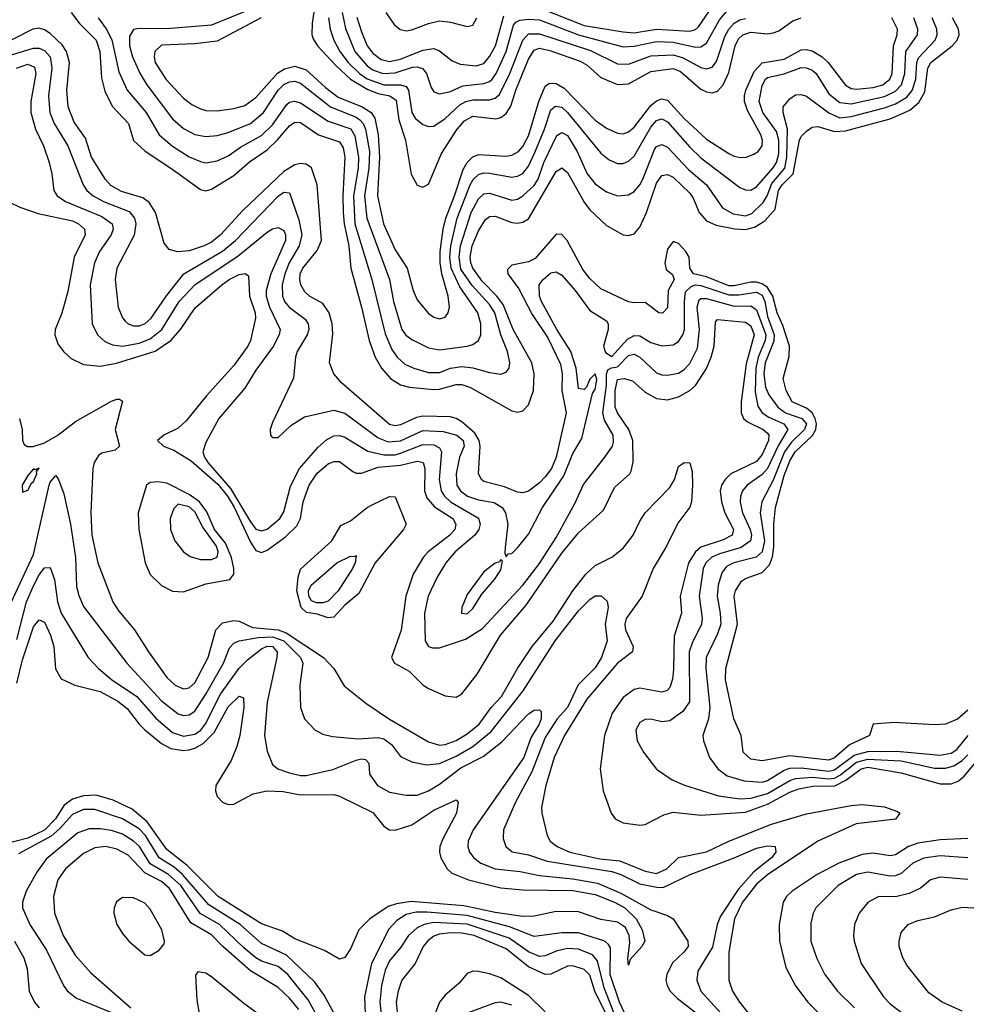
# Model space of a CAD drawing. Header units: inches. Extents: x 990535 to 1117859, y 769386 to 892122.
# Tile 430 of 656: x 1105160 to 1108564, y 794163 to 797704. Entities that reach past the tile are written whole.
import ezdxf

# ---------------------------------------------------------------- set-up
doc = ezdxf.new("R2010")
doc.units = ezdxf.units.IN
doc.header["$MEASUREMENT"] = 0
doc.layers.add('B1709', color=7, linetype='Continuous')

msp = doc.modelspace()

# ---------------------------------------------------------------- linework, layer by layer
at = {"layer": 'B1709', "color": 5}
for points, elevation in [([(1106241.6, 797890), (1106211.6, 797691.6), (1106210.8, 797650.8), (1106215.5, 797635.5), (1106231.7, 797610), (1106297.9, 797537.9), (1106349.9, 797489.9), (1106412.7, 797452.7), (1106450, 797438.5), (1106490.9, 797430), (1106514.4, 797414.4), (1106523.7, 797343.7), (1106547.7, 797270), (1106567.9, 797147.9), (1106590, 797108.3), (1106610, 797101), (1106630, 797112.1), (1106677.5, 797222.5), (1106733.4, 797310), (1106759.8, 797340.2), (1106790, 797357.2), (1106872.2, 797347.8), (1106890, 797351.7), (1106910, 797366.1), (1106927.1, 797392.9), (1106945, 797450), (1106990, 797562.1), (1107010, 797594.4), (1107030, 797601.2), (1107066.7, 797593.3), (1107175.3, 797555.3), (1107200.6, 797540.6), (1107250, 797496), (1107310, 797470.8), (1107350, 797472.7), (1107430, 797517.9), (1107510, 797528.4), (1107537.2, 797517.2), (1107610, 797453.8), (1107630, 797444.3), (1107650, 797441.1), (1107670, 797447.2), (1107690, 797469.6), (1107710, 797513.5), (1107733.4, 797610), (1107745.5, 797634.5), (1107760.9, 797650), (1107790, 797658.7), (1107850, 797653.5), (1107870, 797656.1), (1107890, 797664.4), (1107940.2, 797699.8), (1107970, 797710.7)], 2920), ([(1106062, 797770), (1105850, 797683.9), (1105688.8, 797671.2), (1105588, 797672), (1105570, 797669), (1105554.8, 797645.2), (1105555.5, 797610), (1105566.1, 797570), (1105592.1, 797512.1), (1105617, 797470), (1105710, 797347.8), (1105750, 797312.7), (1105790, 797291.1), (1105830, 797284), (1105870, 797287.4), (1105910, 797298.2), (1105990, 797330.1), (1106037, 797370), (1106090.3, 797450), (1106110, 797471), (1106130, 797480.9), (1106150, 797482.4), (1106170, 797476), (1106277.5, 797390), (1106370, 797353.6), (1106383.9, 797343.9), (1106395.9, 797330), (1106403.6, 797310), (1106418.4, 797230), (1106416.2, 797170), (1106400.4, 797070), (1106408.3, 796990), (1106489.7, 796770), (1106504.4, 796690), (1106534.2, 796590), (1106549, 796569), (1106570, 796553.5), (1106630, 796523.3), (1106670, 796516.8), (1106770, 796529.6), (1106790, 796536.2), (1106810.6, 796550), (1106818.3, 796570), (1106819.1, 796610), (1106807.8, 796650), (1106742.6, 796742.6), (1106711.8, 796810), (1106707.1, 796850), (1106710.3, 796890), (1106733.8, 796990), (1106780.5, 797110), (1106791, 797129), (1106810, 797147.2), (1106830, 797153), (1106850, 797152.3), (1106930, 797137.8), (1106950, 797141.3), (1106970, 797151.1), (1106990, 797176.8), (1107013.4, 797226.6), (1107047.5, 797310), (1107070, 797379.5), (1107086.6, 797393.4), (1107110, 797389.3), (1107130, 797369.7), (1107250, 797223.9), (1107279.7, 797199.7), (1107310, 797186.7), (1107330, 797186.7), (1107350, 797195.4), (1107370, 797213.4), (1107430, 797317.3), (1107450, 797341.1), (1107470, 797346.9), (1107490, 797336.5), (1107570, 797245.8), (1107610, 797207.2), (1107750, 797100.4), (1107770, 797091.9), (1107790, 797091.2), (1107810, 797102.9), (1107870, 797171.6), (1107882, 797190), (1107890, 797221.1), (1107889.7, 797270), (1107881.4, 797301.4), (1107833.1, 797370), (1107819.2, 797410), (1107830, 797467.4), (1107842.8, 797490), (1107850, 797496.5), (1107910, 797508.7), (1107970, 797531.4), (1107990, 797531.1), (1108010, 797522.6), (1108024.8, 797510), (1108070, 797437.1), (1108110, 797405.8), (1108150, 797401.6), (1108270, 797428), (1108310, 797446.8), (1108331.2, 797470), (1108343.4, 797510), (1108347.2, 797590), (1108389.2, 797650), (1108389.9, 797670), (1108376.2, 797710)], 2860), ([(1107030, 797746.3), (1107190, 797683.3), (1107330, 797659.9), (1107370, 797657.2), (1107450, 797670), (1107570, 797662.3), (1107590, 797668.7), (1107601.7, 797678.3), (1107665, 797770)], 2980), ([(1105345.5, 797730), (1105375.3, 797690), (1105435.3, 797630), (1105448, 797590), (1105454.2, 797494.2), (1105466.6, 797446.6), (1105492.5, 797392.5), (1105552, 797330), (1105569.4, 797269.4), (1105611.3, 797231.3), (1105707.8, 797167.8), (1105810, 797093.1), (1105830, 797088.7), (1105850, 797094.8), (1105930, 797143.9), (1105986.9, 797193.1), (1106050, 797236.2), (1106088, 797272), (1106130, 797321.6), (1106150, 797334.8), (1106170, 797334.6), (1106235.1, 797290), (1106310, 797264.5), (1106323.1, 797243.1), (1106330.1, 797210), (1106322.4, 797070), (1106323.7, 797010), (1106327.3, 796970), (1106344.2, 796890), (1106350.6, 796810.6), (1106389.8, 796670), (1106417.1, 796550), (1106438.9, 796490), (1106461.3, 796450), (1106493.6, 796413.6), (1106530.1, 796390.1), (1106562.4, 796382.4), (1106650, 796373.4), (1106670, 796374.7), (1106730, 796392.2), (1106750, 796392), (1106781.1, 796381.1), (1106930, 796297), (1106950, 796292.4), (1106970, 796297.7), (1106990, 796318.6), (1107007.9, 796370), (1107010.9, 796430), (1107001.9, 796470), (1106935.4, 796590), (1106899.5, 796679.5), (1106876.2, 796710), (1106823, 796763), (1106790.2, 796810), (1106782.6, 796830), (1106780.2, 796850), (1106787.7, 796890), (1106810, 796944.2), (1106835.1, 796984.9), (1106850, 796996.2), (1106870, 796997.5), (1106930, 796974.5), (1106950, 796972.4), (1106970, 796975.4), (1106990, 796987.8), (1107090, 797158.1), (1107110, 797170.9), (1107130, 797154.3), (1107190, 797047.5), (1107210, 797019.8), (1107270, 796963.5), (1107330, 796930.1), (1107350, 796927.5), (1107370, 796933.8), (1107390, 796957.1), (1107414.6, 797010), (1107450, 797115.6), (1107470, 797143.4), (1107490, 797147.4), (1107510, 797137), (1107570, 797080.3), (1107582.3, 797062.3), (1107604, 797010), (1107630, 796980.3), (1107665, 796965), (1107731.6, 796951.6), (1107770, 796949.3), (1107802.7, 796957.3), (1107839.4, 796980.6), (1107877.4, 797022.6), (1107889.4, 797090), (1107902.6, 797110), (1107941.5, 797150), (1107964.6, 797270), (1107970, 797283.5), (1107990, 797303.2), (1108010, 797316.8), (1108030, 797319.8), (1108090, 797301.3), (1108130, 797303.6), (1108290, 797347.8), (1108361.6, 797378.4), (1108394, 797406), (1108415.3, 797444.7), (1108426.5, 797530), (1108436.9, 797550), (1108513, 797610), (1108531.2, 797630), (1108538.6, 797650), (1108535.9, 797670), (1108514.8, 797710)], 2820), ([(1106319.7, 797730), (1106331.9, 797671.9), (1106365.1, 797590), (1106410, 797537.5), (1106430, 797523.3), (1106465.8, 797510), (1106510, 797512.2), (1106572.8, 797532.8), (1106590, 797534.1), (1106608.9, 797528.9), (1106623.8, 797510), (1106640.4, 797460.4), (1106650, 797445), (1106670, 797437.2), (1106710, 797445.5), (1106753.8, 797466.2), (1106830, 797474.2), (1106850, 797481.6), (1106859.1, 797490), (1106874.1, 797510), (1106910, 797589.6), (1106936.2, 797683.8), (1106944.9, 797695.1), (1106958.3, 797701.7), (1106990, 797706.2), (1107030, 797702.8), (1107169.9, 797649.9), (1107330, 797606.4), (1107370, 797608.2), (1107450, 797625.9), (1107510, 797623.4), (1107590, 797604.7), (1107610, 797606), (1107630, 797619.4), (1107676.6, 797703.4), (1107704, 797736)], 2960), ([(1106477.2, 797730), (1106506.6, 797686.6), (1106528.3, 797668.3), (1106550, 797664.1), (1106570, 797667.3), (1106630, 797690.5), (1106670, 797699.6), (1106710, 797695.1), (1106770, 797678.9), (1106790, 797684.6), (1106804.1, 797710)], 3020), ([(1105442.2, 797710), (1105471.2, 797671.2), (1105491.5, 797631.5), (1105516.4, 797516.4), (1105546.3, 797450), (1105615.4, 797370), (1105661.6, 797290), (1105710, 797248.8), (1105770, 797210.9), (1105810, 797193.4), (1105830, 797189.6), (1105870, 797195.8), (1105910, 797213.7), (1105954.3, 797245.7), (1106030, 797287.4), (1106070, 797325.2), (1106121.2, 797398.8), (1106130, 797407.5), (1106148.6, 797411.4), (1106170, 797404.6), (1106270, 797339.2), (1106351.1, 797311.1), (1106366, 797286), (1106379.3, 797210), (1106377.3, 797170), (1106361.3, 797070), (1106365.6, 796970), (1106427, 796770), (1106474.6, 796574.6), (1106498.2, 796518.2), (1106518.1, 796490), (1106545.3, 796465.3), (1106578, 796450), (1106630, 796434.9), (1106670, 796434.5), (1106710, 796450.1), (1106750, 796456.5), (1106790, 796452.3), (1106850, 796435), (1106890, 796428.9), (1106910, 796435.8), (1106920.2, 796450), (1106923.4, 796470), (1106914, 796510), (1106890.8, 796570.8), (1106868.9, 796650), (1106850, 796679.3), (1106787.3, 796747.3), (1106747.2, 796807.2), (1106740.2, 796850), (1106745.2, 796890), (1106783.7, 797010), (1106810, 797059.1), (1106830, 797077.4), (1106850, 797080.5), (1106930, 797055.1), (1106950, 797057.9), (1106970, 797070.1), (1107010, 797107.4), (1107024.4, 797130), (1107045.6, 797190), (1107092.2, 797287.8), (1107110, 797297.9), (1107130, 797287), (1107164.8, 797230), (1107201.3, 797150), (1107230, 797113.2), (1107270, 797084.6), (1107310, 797070.7), (1107350, 797074.1), (1107370, 797086), (1107390, 797109.5), (1107400.6, 797130), (1107443.2, 797236.8), (1107450, 797247.9), (1107470, 797255.5), (1107490, 797245.9), (1107565.1, 797165.1), (1107630.6, 797110), (1107687.5, 797027.5), (1107725.5, 797005.5), (1107770, 796998.8), (1107792.6, 797007.4), (1107833.9, 797046.1), (1107848, 797070), (1107865.1, 797114.9), (1107911.6, 797170), (1107918.6, 797210), (1107921.5, 797310), (1107905.5, 797370), (1107906.3, 797390), (1107930, 797419.8), (1107950, 797433.1), (1107970, 797435.4), (1107990, 797428.7), (1108070, 797369.2), (1108110, 797351.3), (1108150, 797356.3), (1108270, 797386.5), (1108310, 797401.2), (1108350, 797425.5), (1108370.3, 797449.7), (1108382.7, 797490), (1108386.7, 797550), (1108392.9, 797567.1), (1108452.5, 797630), (1108459.6, 797650), (1108458.5, 797670), (1108441.6, 797710)], 2840), ([(1106028.3, 797710), (1105870, 797627.2), (1105790, 797617.1), (1105670, 797612.2), (1105646.5, 797590), (1105643.8, 797570), (1105648.1, 797550), (1105685.8, 797490), (1105750, 797421.5), (1105779, 797399), (1105810, 797383.3), (1105830, 797377.7), (1105870, 797376.3), (1105930, 797383.9), (1105970, 797394.9), (1106010, 797424), (1106088, 797512), (1106112.3, 797527.7), (1106150, 797536.7), (1106190, 797523.7), (1106260.1, 797460.1), (1106305.8, 797425.8), (1106391.7, 797390), (1106424.4, 797370), (1106437.5, 797350), (1106450, 797290), (1106454.5, 797210), (1106446.8, 797070), (1106469, 796970), (1106510, 796875.7), (1106553.2, 796810), (1106575.3, 796730), (1106590, 796696.1), (1106630, 796647.5), (1106650, 796634), (1106670, 796628.5), (1106690, 796634.3), (1106701.2, 796650), (1106705.9, 796670), (1106700.7, 796710), (1106677.9, 796790), (1106671.8, 796830), (1106672.3, 796870), (1106682.9, 796950), (1106692.8, 796990), (1106724.5, 797070), (1106754.6, 797165.4), (1106770, 797190.5), (1106790, 797210.1), (1106810, 797219.5), (1106910, 797213.2), (1106930, 797216.7), (1106953.5, 797230), (1106970, 797248.1), (1106990, 797286.1), (1107026.9, 797410), (1107050, 797464.5), (1107065, 797475), (1107090, 797473.8), (1107118, 797458), (1107230, 797342.4), (1107270, 797314.1), (1107310, 797295.8), (1107330, 797293.9), (1107350, 797300.3), (1107370, 797317.8), (1107430, 797395.5), (1107450, 797411.7), (1107470, 797418.9), (1107490, 797414.2), (1107550, 797348.9), (1107630, 797273.7), (1107710, 797222.8), (1107730, 797212.7), (1107751.4, 797208.6), (1107772.3, 797210), (1107800.3, 797219.7), (1107815.8, 797230), (1107829.9, 797250.1), (1107831.1, 797270), (1107825.4, 797290), (1107777.4, 797377.4), (1107766.8, 797410), (1107766.6, 797430), (1107771.3, 797450), (1107802.1, 797517.9), (1107830, 797548.2), (1107910, 797562.3), (1107970, 797595.1), (1107990, 797596.6), (1108010, 797591.5), (1108045.8, 797570), (1108067.4, 797550), (1108130, 797468.7), (1108150, 797456.5), (1108170, 797453.7), (1108230, 797460.3), (1108264.6, 797470), (1108288.9, 797490), (1108298, 797510), (1108303.1, 797610), (1108315.9, 797650), (1108316.5, 797670), (1108296, 797710)], 2880), ([(1106270.6, 797710), (1106277.1, 797670), (1106290, 797630), (1106311.7, 797590), (1106341.3, 797550), (1106382.9, 797510), (1106410, 797491.1), (1106470, 797470), (1106530, 797470), (1106550, 797463.4), (1106558.8, 797450), (1106570, 797370.2), (1106582.8, 797350), (1106610, 797327.5), (1106630, 797319.8), (1106650, 797320.5), (1106690, 797348.1), (1106742.8, 797397.2), (1106765, 797410), (1106790, 797415.5), (1106850, 797415.5), (1106870, 797421.5), (1106885.6, 797434.4), (1106923, 797510), (1106969.8, 797630.2), (1106990, 797652.6), (1107030, 797653), (1107213.4, 797593.4), (1107310, 797544.7), (1107350, 797543.7), (1107430, 797574.4), (1107510, 797577.9), (1107546.7, 797566.7), (1107610, 797532.3), (1107630, 797527.5), (1107650, 797533.3), (1107666.1, 797553.9), (1107696.5, 797643.5), (1107710.5, 797669.5), (1107729.1, 797690.9), (1107750, 797703.2), (1107770, 797708.3)], 2940), ([(1106373, 797713), (1106390, 797660.2), (1106410, 797610), (1106430, 797583.2), (1106460.6, 797560.6), (1106490, 797553.1), (1106530, 797562.3), (1106610, 797594.5), (1106650, 797600.1), (1106670, 797592.3), (1106715.6, 797555.6), (1106743.8, 797543.8), (1106801.6, 797538.4), (1106830, 797546.5), (1106850, 797571.1), (1106870.9, 797610), (1106901.9, 797718.1)], 2980), ([(1108570, 795220.3), (1108532.2, 795187.8), (1108490, 795170.5), (1108450, 795167.6), (1108304.1, 795175.9), (1108229.4, 795170), (1108216.2, 795130), (1108144.1, 795095.9), (1108090, 795049.2), (1108070, 795040.4), (1107930, 795055.9), (1107830, 795038), (1107790, 795044), (1107761.8, 795070), (1107754.5, 795130), (1107728.9, 795188.9), (1107698.4, 795330), (1107700.2, 795370), (1107741.9, 795530), (1107729.3, 795630.7), (1107734.9, 795650), (1107755.9, 795684.1), (1107770, 795694.2), (1107830, 795716.2), (1107856.8, 795743.2), (1107867.5, 795772.5), (1107872.4, 795807.6), (1107872, 795890), (1107878.4, 795950), (1107910, 796064.9), (1107930, 796117.3), (1107948.4, 796150), (1108011.1, 796208.9), (1108023.2, 796230), (1108025.6, 796250), (1108021.2, 796270), (1108009.7, 796289.7), (1107990, 796306.3), (1107938.3, 796330), (1107916.4, 796370), (1107906.2, 796413.8), (1107927.4, 796492.6), (1107928.4, 796530), (1107904.5, 796604.5), (1107883.9, 796650), (1107868.6, 796710), (1107850, 796740.6), (1107830, 796754.4), (1107810, 796760.1), (1107790, 796760.4), (1107730, 796746.3), (1107710, 796746.7), (1107630, 796779.4), (1107583, 796790), (1107570.1, 796810), (1107567.7, 796850), (1107555.9, 796870), (1107530, 796899.4), (1107510, 796905.6), (1107490, 796878.8), (1107480.6, 796830), (1107485.2, 796805.2), (1107508, 796788), (1107513.5, 796770), (1107492.5, 796730), (1107490, 796667.4), (1107471.4, 796648.6), (1107458.8, 796650), (1107410, 796686.7), (1107370, 796685), (1107350, 796689.3), (1107250, 796736.1), (1107210, 796773.3), (1107185.3, 796805.3), (1107129.1, 796910), (1107110, 796931.1), (1107090, 796932.8), (1107014.4, 796845.6), (1106990, 796833.6), (1106930, 796821), (1106914.8, 796805.2), (1106915.8, 796790), (1106955.7, 796735.7), (1107003.7, 796643.7), (1107060, 796560), (1107105.1, 796465.1), (1107111.1, 796430), (1107110, 796370), (1107125.1, 796290), (1107089.1, 796130), (1107072.2, 796090), (1107050, 796059.4), (1107030, 796037.9), (1106990, 796007.9), (1106970, 796002.5), (1106950, 796004.2), (1106903.3, 796023.3), (1106830, 796043.4), (1106821.3, 796050), (1106810.6, 796070.6), (1106816.3, 796170), (1106812.6, 796190), (1106797.4, 796217.4), (1106750, 796257.9), (1106730, 796270.1), (1106710, 796275.6), (1106610, 796278.4), (1106586.7, 796273.3), (1106530, 796246.4), (1106510, 796243.2), (1106490, 796248.2), (1106317.4, 796397.4), (1106290.1, 796430.1), (1106274.5, 796470), (1106286.5, 796573.5), (1106283.5, 796610), (1106273.3, 796650), (1106250, 796683.4), (1106203, 796710), (1106185.4, 796725.4), (1106171.6, 796750), (1106168.2, 796768.2), (1106169.4, 796790), (1106178.1, 796810), (1106230, 796874.3), (1106245.1, 796910), (1106230.1, 797110), (1106210, 797171.6), (1106190, 797184.5), (1106170, 797186.3), (1106150, 797182.4), (1106110, 797158.4), (1105962.9, 797017.1), (1105882.2, 796930), (1105850, 796904), (1105823.7, 796890), (1105770, 796872.2), (1105729.5, 796869.5), (1105697.3, 796877.3), (1105680, 796900), (1105648.8, 797010), (1105626.2, 797046.2), (1105603.5, 797063.5), (1105526, 797086), (1105487.8, 797107.8), (1105469.3, 797129.3), (1105418.5, 797210), (1105397.2, 797277.2), (1105355.8, 797335.8), (1105334.3, 797390), (1105330.1, 797450), (1105339.1, 797550), (1105328.7, 797590), (1105312.9, 797612.9), (1105270, 797654.8), (1105250, 797667.8), (1105230, 797673.4), (1105207.6, 797670), (1105130, 797630.6)], 2780), ([(1105070, 797559.6), (1105210, 797602), (1105230, 797601.2), (1105250, 797593.1), (1105270, 797570.7), (1105276.5, 797530), (1105263.7, 797430), (1105268.5, 797370), (1105284.4, 797330), (1105333.2, 797250), (1105388.1, 797110), (1105401.9, 797090), (1105424.7, 797070), (1105462.1, 797050), (1105553.9, 797013.9), (1105573.5, 796990), (1105577.5, 796970), (1105571.6, 796928.4), (1105510.1, 796810), (1105503.1, 796770), (1105514.8, 796670), (1105530, 796631.5), (1105540.1, 796620.1), (1105550.3, 796610), (1105570, 796602.6), (1105590, 796603.3), (1105610, 796610.1), (1105633, 796630), (1105688.8, 796711.2), (1105750.4, 796789.6), (1105890, 796871.8), (1105936.7, 796910), (1106090, 797069.2), (1106110, 797083.1), (1106130, 797081.2), (1106164, 796984), (1106175.4, 796930), (1106164.8, 796890), (1106129.8, 796830), (1106113.6, 796790), (1106104.1, 796750), (1106104.9, 796710), (1106112.5, 796690), (1106129.6, 796670), (1106186.4, 796626.4), (1106197.5, 796610), (1106200.1, 796590), (1106194, 796570), (1106157.9, 796510), (1106152.1, 796490), (1106145.5, 796414.5), (1106070, 796255.3), (1106060.7, 796230), (1106062.8, 796210), (1106070, 796201), (1106090, 796200.7), (1106135.3, 796244.7), (1106184.6, 796275.4), (1106290, 796300.1), (1106330, 796289.2), (1106450, 796199.9), (1106485.7, 796185.7), (1106530, 796189.6), (1106610, 796226.8), (1106683.3, 796223.3), (1106732.3, 796210), (1106755.1, 796190), (1106758.1, 796170), (1106742.4, 796130), (1106730.1, 796070), (1106732.8, 796030), (1106745.5, 796010), (1106770.8, 795990), (1106810, 795976.5), (1106867, 795967), (1106895.2, 795950), (1106907.3, 795930), (1106915.8, 795890), (1106905.8, 795805.8), (1106904.9, 795784.9), (1106910, 795772), (1106917.2, 795782.8), (1106930, 795784.4), (1106950, 795804.2), (1106990, 795853), (1107040.7, 795950), (1107116.9, 796063.1), (1107150, 796143.2), (1107182.4, 796197.6), (1107220.5, 796359.5), (1107230, 796375.3), (1107233.9, 796393.9), (1107235.9, 796410), (1107230, 796429.8), (1107210, 796411.1), (1107198.1, 796381.9), (1107190, 796374.2), (1107170, 796377.2), (1107161.8, 796450), (1107142.6, 796510), (1107092.1, 796590), (1107036.9, 796690), (1107029.9, 796710), (1107027.9, 796750), (1107042.6, 796770), (1107070, 796793.3), (1107090, 796797.5), (1107110, 796785.3), (1107158.1, 796730), (1107210, 796657.5), (1107270, 796620.4), (1107276.4, 796610), (1107277, 796590), (1107259.9, 796530), (1107267.2, 796507.2), (1107290, 796492.9), (1107345.5, 796554.5), (1107370, 796568.6), (1107390, 796566.3), (1107430, 796542.6), (1107470, 796530.6), (1107510, 796534.2), (1107530, 796546.4), (1107545.3, 796570), (1107550.8, 796590), (1107550.6, 796690), (1107555.2, 796724.8), (1107575.2, 796744.8), (1107590, 796750), (1107610, 796747.4), (1107710, 796714.4), (1107746.1, 796713.9), (1107810, 796723.4), (1107830, 796713.3), (1107840.2, 796690), (1107850, 796636.8), (1107873.7, 796570), (1107871.9, 796548.1), (1107840.9, 796470), (1107836.7, 796430), (1107842.4, 796382.4), (1107854.4, 796354.4), (1107886.6, 796310), (1107914.4, 796290), (1107973.3, 796270), (1107989.8, 796250), (1107982.6, 796230), (1107935.7, 796184.3), (1107911.2, 796150), (1107870, 796048.1), (1107828.6, 795970), (1107823.7, 795930), (1107838.3, 795830), (1107830.3, 795789.7), (1107808.7, 795771.3), (1107728.4, 795750), (1107702.2, 795737.8), (1107685, 795715), (1107672.3, 795670), (1107668.4, 795630), (1107679.7, 795570), (1107681.4, 795530), (1107670, 795495.2), (1107628.9, 795410), (1107627.5, 795370), (1107642.7, 795230), (1107637.2, 795190), (1107617.3, 795130), (1107619.4, 795110), (1107640.4, 795050), (1107671.4, 795010), (1107704.3, 794984.3), (1107766, 794966), (1107830, 794961.5), (1107850, 794967.4), (1107910, 795005), (1107930, 795012.3), (1107970, 795013), (1108070, 795000.9), (1108090, 795006), (1108161.2, 795058.8), (1108210, 795072.4), (1108313.4, 795073.4), (1108470, 795058.7), (1108510, 795065.6), (1108530, 795078.7), (1108571.6, 795130)], 2760), ([(1105148.8, 797530), (1105190, 797543.7), (1105213.2, 797533.2), (1105218.4, 797510), (1105200.2, 797410), (1105199.9, 797370), (1105216.9, 797310), (1105245.7, 797250), (1105266.2, 797190), (1105276, 797150), (1105283, 797090), (1105295.3, 797070), (1105324.7, 797050), (1105456.1, 796996.1), (1105492.3, 796970), (1105496.6, 796950), (1105488.8, 796930), (1105447.5, 796870), (1105428.8, 796830), (1105414.2, 796750), (1105420.4, 796610), (1105440.1, 796570), (1105466.4, 796546.4), (1105494.6, 796534.6), (1105530.1, 796530.1), (1105590, 796540), (1105630, 796556.1), (1105671.3, 796590), (1105734.3, 796690), (1105789.6, 796750.4), (1105945.9, 796854.1), (1106050, 796939.9), (1106070, 796952), (1106090, 796956.1), (1106110, 796945.8), (1106116.6, 796930), (1106115.8, 796910), (1106063, 796790), (1106046.5, 796730), (1106047, 796710), (1106058.3, 796670), (1106096.9, 796590), (1106093.4, 796570), (1106071.7, 796528.3), (1106010, 796443.7), (1105970, 796378.6), (1105876.4, 796270), (1105830, 796183.5), (1105819.5, 796150), (1105824.8, 796130), (1105838.2, 796110), (1105918.3, 796018.3), (1105990, 795897.5), (1106010, 795872), (1106030, 795865), (1106050, 795871), (1106095.6, 795910), (1106110, 795933.6), (1106133.6, 796026.4), (1106166.3, 796090), (1106233.1, 796166.9), (1106265.4, 796194.6), (1106290, 796207.3), (1106310, 796208.8), (1106330, 796202.9), (1106412.3, 796152.3), (1106470, 796138.9), (1106510, 796139.4), (1106530, 796144.5), (1106610, 796176.2), (1106650, 796174.5), (1106670, 796163.9), (1106677.4, 796150), (1106668.2, 796050), (1106675.7, 796010), (1106687.7, 795990), (1106709.3, 795970), (1106810.6, 795910.6), (1106816.8, 795890), (1106810.9, 795870), (1106796.8, 795850), (1106725.8, 795790), (1106693.3, 795750), (1106661.2, 795698.8), (1106628.8, 795630), (1106616.3, 795570), (1106618.8, 795470), (1106630.1, 795450.1), (1106644.9, 795444.9), (1106670, 795444.2), (1106763.6, 795476.4), (1106825.2, 795514.8), (1106969.4, 795670), (1107030, 795748.6), (1107090, 795841.9), (1107156.6, 795963.4), (1107187.9, 796032.1), (1107264.9, 796130), (1107291.5, 796170), (1107295.9, 796184.1), (1107294.9, 796210), (1107263.7, 796263.7), (1107257.2, 796290), (1107270.4, 796389.6), (1107271, 796429), (1107275.9, 796444.1), (1107288, 796452), (1107310, 796455.9), (1107350, 796496), (1107370, 796500.6), (1107390, 796490.1), (1107450, 796434), (1107470, 796426.5), (1107490, 796425.3), (1107530, 796432.2), (1107550, 796445.2), (1107570, 796467.8), (1107597.8, 796522.2), (1107604.5, 796590), (1107596.6, 796670), (1107604, 796696), (1107610, 796701.1), (1107630, 796700.9), (1107730, 796673.3), (1107790, 796675.2), (1107810, 796660.3), (1107843.4, 796570), (1107841.1, 796550), (1107815.8, 796490), (1107808, 796450), (1107805.4, 796365.4), (1107814.4, 796314.4), (1107830, 796289.7), (1107853.8, 796273.8), (1107907.9, 796250), (1107923.2, 796230), (1107888.2, 796171.8), (1107850, 796089.6), (1107830, 796067.9), (1107776.8, 796030), (1107759.8, 796010), (1107751.9, 795990), (1107750.9, 795969.1), (1107759, 795930), (1107786.9, 795870), (1107791.7, 795850), (1107788.6, 795830), (1107754.3, 795805.7), (1107677.1, 795782.9), (1107649.7, 795770.3), (1107628.3, 795750), (1107618.1, 795730), (1107603.4, 795630), (1107614.6, 795550), (1107612.6, 795530), (1107578.1, 795461.9), (1107567.3, 795430), (1107569.1, 795250), (1107544.8, 795215.2), (1107498.2, 795181.8), (1107470, 795178.8), (1107430, 795188.2), (1107410, 795186.8), (1107390, 795176.4), (1107375.9, 795150), (1107380.6, 795110), (1107403.5, 795070), (1107450, 795008.9), (1107507, 794970), (1107551, 794951), (1107672.7, 794912.7), (1107750, 794901.4), (1107790, 794904.5), (1107850, 794921), (1107930, 794968.1), (1107950, 794975), (1108010, 794979.7), (1108070, 794973.1), (1108090, 794976.4), (1108112.2, 794987.8), (1108170, 795033.4), (1108210, 795044.4), (1108330, 795038.1), (1108450, 795011.8), (1108490, 795011.6), (1108519.3, 795020.7), (1108550, 795040.1), (1108570, 795060.5)], 2740), ([(1105126.4, 797046.4), (1105160.4, 797030), (1105226.5, 797006.5), (1105350, 796980.2), (1105372.1, 796970), (1105393.4, 796950), (1105395.6, 796930), (1105356.3, 796850), (1105333.5, 796726.5), (1105311.8, 796648.2), (1105288.4, 796590), (1105287.3, 796570), (1105297.9, 796537.9), (1105317.6, 796510), (1105345.7, 796485.7), (1105390, 796464.2), (1105450, 796457.5), (1105508.7, 796468.7), (1105647.9, 796512.1), (1105703.3, 796550), (1105738.1, 796590), (1105791.9, 796668.1), (1105886.9, 796750), (1105914.1, 796770), (1105950, 796787.8), (1105970.6, 796790.6), (1105982.6, 796782.6), (1105987.3, 796710), (1106007.2, 796650), (1106008.7, 796630), (1105990.1, 796550), (1105980.5, 796530), (1105930, 796459.9), (1105831.5, 796350), (1105759.3, 796260.7), (1105730, 796235.1), (1105678.2, 796210), (1105656.3, 796190), (1105678, 796170), (1105715.1, 796155.1), (1105776.8, 796116.8), (1105872.9, 796032.9), (1105907.3, 795990), (1105931.1, 795951.1), (1105990, 795825.3), (1106010, 795794.6), (1106030, 795788), (1106050, 795795.8), (1106115.7, 795844.3), (1106156.9, 795883.1), (1106170.6, 795910), (1106179.5, 795970), (1106201.7, 796030), (1106230, 796072.4), (1106270, 796106.5), (1106290, 796115.2), (1106310, 796114.8), (1106358.9, 796078.9), (1106370, 796073.4), (1106390, 796072.5), (1106450, 796094.1), (1106530, 796101.9), (1106590, 796116.7), (1106610.8, 796110.8), (1106617.5, 796090), (1106615.6, 796010), (1106624, 795984), (1106652.4, 795952.4), (1106717.8, 795910), (1106729.3, 795890), (1106725, 795870), (1106707.2, 795850), (1106629.8, 795790.2), (1106611.1, 795770), (1106574.9, 795710), (1106549.3, 795630), (1106531.8, 795508.2), (1106497, 795410), (1106508.5, 795390), (1106560.5, 795360.5), (1106611.8, 795310), (1106630, 795298.3), (1106690, 795271.9), (1106730, 795267.9), (1106750, 795279.8), (1106805.3, 795350), (1106889.6, 795490), (1106982.1, 795597.9), (1107110, 795785.3), (1107170, 795858.8), (1107260, 795940), (1107298.9, 796021.1), (1107354, 796070), (1107359.4, 796080.6), (1107366.1, 796113.9), (1107365.5, 796190), (1107351.1, 796230), (1107309.6, 796289.6), (1107301.8, 796310), (1107301.8, 796370), (1107309.9, 796410), (1107334, 796414), (1107364.5, 796404.5), (1107410, 796364), (1107450, 796341.1), (1107490, 796336.9), (1107530, 796347.6), (1107570, 796370.1), (1107590, 796387.9), (1107630.4, 796449.6), (1107647.5, 796490), (1107657.2, 796530), (1107662.6, 796617.4), (1107670, 796625.1), (1107770, 796615.8), (1107790, 796603.1), (1107801.2, 796570), (1107773.3, 796466.7), (1107755.3, 796330), (1107755.2, 796290), (1107763.4, 796270), (1107777.2, 796257.2), (1107833.5, 796230), (1107850, 796216.3), (1107854.5, 796210), (1107852.8, 796190), (1107830, 796140.2), (1107810, 796115.5), (1107718.2, 796070), (1107696.8, 796050), (1107684.4, 796030), (1107679.4, 796010), (1107684, 795970), (1107696.4, 795930), (1107727, 795870), (1107722.6, 795850), (1107690, 795832.8), (1107610, 795807), (1107590, 795789.9), (1107565, 795750), (1107535.4, 795630), (1107540.3, 795570), (1107513.5, 795486.5), (1107512, 795368), (1107507.4, 795332.6), (1107497.7, 795302.3), (1107489.2, 795290.8), (1107470, 795285), (1107390, 795299.1), (1107370, 795295.3), (1107330, 795266.7), (1107291.1, 795210), (1107263.2, 795130), (1107247.3, 795010), (1107258.7, 794930), (1107287.8, 794850), (1107302, 794830), (1107330, 794815.8), (1107390, 794806.6), (1107410, 794808.8), (1107476.2, 794843.8), (1107510, 794854.3), (1107610, 794842.5), (1107770, 794853.4), (1107850, 794882.2), (1107930, 794925.3), (1107962.4, 794937.6), (1108012.3, 794947.7), (1108091.5, 794948.5), (1108131.5, 794968.5), (1108186.4, 795010), (1108210, 795015.5), (1108330, 794995.2), (1108470, 794955.9), (1108510, 794955.5), (1108535.2, 794964.8), (1108557.3, 794982.7), (1108684.1, 795135.9)], 2720), ([(1105159.3, 796270), (1105169.6, 796230), (1105170.2, 796190), (1105176.3, 796176.3), (1105188.3, 796168.3), (1105208.7, 796168.7), (1105250, 796182.2), (1105297.3, 796210), (1105361.1, 796258.9), (1105490, 796331.8), (1105510, 796339.3), (1105519.1, 796339.1), (1105530, 796331.3), (1105503.7, 796230), (1105519.3, 796170), (1105504.2, 796155.8), (1105455.3, 796144.7), (1105443.4, 796136.6), (1105428.7, 796111.3), (1105423.1, 796090), (1105416.5, 795930), (1105420.3, 795850), (1105441.1, 795750), (1105494.7, 795610), (1105516.6, 795576.6), (1105573.1, 795510), (1105623.4, 795430), (1105690, 795337.6), (1105719.8, 795310), (1105750, 795297.3), (1105770, 795300.9), (1105790, 795318.9), (1105838.5, 795410), (1105866.1, 795510), (1105890, 795534.3), (1105930, 795543.2), (1105950, 795540.6), (1105998, 795518), (1106090, 795509.9), (1106118.2, 795498.2), (1106253.2, 795410), (1106290.1, 795370), (1106327.6, 795307.6), (1106405.3, 795245.3), (1106490, 795187.7), (1106630, 795107.2), (1106670, 795095.2), (1106690, 795097.3), (1106730, 795111), (1106770, 795135.3), (1106813, 795170), (1106856.1, 795230), (1106892.4, 795270), (1106949.9, 795370), (1107002.8, 795450), (1107079.2, 795540.8), (1107150, 795649.6), (1107196.2, 795710), (1107230, 795741), (1107290, 795770.8), (1107330, 795803), (1107366.1, 795850), (1107390, 795900.4), (1107410, 795930), (1107498.4, 796021.6), (1107514.5, 796050), (1107530, 796097), (1107550, 796111.5), (1107570.2, 796110.2), (1107578.5, 796078.5), (1107580.1, 796030), (1107576.6, 795970), (1107570, 795951), (1107527.4, 795892.6), (1107485.7, 795810), (1107438.4, 795730), (1107398.8, 795630), (1107340.7, 795550), (1107336.6, 795530), (1107338.9, 795510), (1107366.4, 795450), (1107363.9, 795430), (1107310, 795389.6), (1107200, 795260), (1107119.5, 795130), (1107081.8, 795050), (1107052, 794950), (1107037.3, 794870), (1107037.7, 794850), (1107057, 794770), (1107067.5, 794750), (1107093.4, 794730), (1107139.1, 794710), (1107246.4, 794686.4), (1107318.4, 794678.4), (1107410, 794641.3), (1107450, 794633), (1107487.1, 794650), (1107530, 794690.1), (1107630, 794711.5), (1107710, 794750), (1107864, 794810), (1107990, 794848.3), (1108150, 794877.5), (1108190, 794880.8), (1108270, 794872.5), (1108316.6, 794856.6), (1108325, 794850), (1108310, 794828.4), (1108168.4, 794811.6), (1108030, 794749), (1107850, 794628.5), (1107810, 794594.3), (1107759.3, 794530), (1107730.7, 794470), (1107710.6, 794350), (1107710.7, 794250), (1107723.9, 794210), (1107748.3, 794170), (1107781, 794130)], 2680), ([(1105130, 795607.2), (1105210, 795780.5), (1105266.8, 796030), (1105270, 796040.3), (1105290, 796064.6), (1105300.2, 796050), (1105318.8, 795998.8), (1105342.5, 795890), (1105360.6, 795770), (1105365, 795665), (1105372.9, 795632.9), (1105390, 795593.4), (1105545.8, 795390), (1105670, 795254.6), (1105730, 795207.7), (1105750, 795201.5), (1105770, 795203.8), (1105790, 795217.4), (1105830, 795278.6), (1105892.9, 795390), (1105915.3, 795444.7), (1105930, 795462.1), (1105949.9, 795470.1), (1106017.8, 795482.2), (1106070, 795484.9), (1106110.1, 795470.1), (1106170.5, 795410), (1106178.5, 795390), (1106167.3, 795310), (1106170.2, 795230), (1106184.4, 795190), (1106221.7, 795150), (1106250, 795134.5), (1106285.5, 795125.5), (1106377.4, 795117.4), (1106450, 795121.9), (1106470, 795117.6), (1106497.3, 795097.3), (1106530, 795054.3), (1106570, 795034.8), (1106623.4, 795023.4), (1106670, 795028.5), (1106730, 795055.6), (1106790.3, 795089.7), (1106856.3, 795143.7), (1106970.7, 795290), (1107085.7, 795470), (1107170, 795577.9), (1107210, 795619), (1107230, 795631.9), (1107251.6, 795631.6), (1107272.6, 795612.6), (1107277.1, 795590), (1107266, 795530), (1107272.6, 795470), (1107252.7, 795410), (1107230, 795373.1), (1107168.1, 795311.9), (1107130.5, 795230), (1107093.2, 795190), (1107050, 795122.7), (1107001.8, 794998.2), (1106943.4, 794890), (1106899.8, 794790), (1106898.9, 794758.9), (1106908.4, 794730), (1106931.3, 794711.3), (1106990, 794700.2), (1107057.3, 794677.3), (1107290, 794640.2), (1107321.7, 794630), (1107390, 794596.1), (1107457.8, 794582.2), (1107476.2, 794583.8), (1107570.9, 794629.1), (1107730, 794689.2), (1107810, 794724.5), (1107850, 794732.1), (1107877, 794730), (1107879.6, 794710), (1107863.4, 794690), (1107800.5, 794639.5), (1107744, 794576), (1107680.2, 794479.8), (1107668.7, 794450), (1107651.6, 794368.4), (1107598.5, 794281.5), (1107595.6, 794250), (1107609.6, 794210), (1107718.4, 794090)], 2660), ([(1105150, 795475.2), (1105184.7, 795610), (1105210, 795667.6), (1105230, 795706.8), (1105250, 795732.5), (1105270, 795733.8), (1105285.1, 795690), (1105295.9, 795610), (1105309.7, 795570), (1105406.6, 795410), (1105443.7, 795370), (1105490, 795330.5), (1105581.3, 795270), (1105650, 795191.7), (1105710, 795140.4), (1105750, 795126.6), (1105790, 795134.2), (1105810, 795147.6), (1105828.6, 795171.4), (1105882.3, 795277.7), (1105950, 795371.6), (1105979, 795401), (1106030, 795440.7), (1106050, 795450.2), (1106070, 795449.7), (1106086.2, 795430), (1106085.3, 795410), (1106050.1, 795249.9), (1106040.7, 795130), (1106050, 795073.4), (1106070, 795025.3), (1106089.1, 795009.1), (1106130, 794995.1), (1106170, 794985.5), (1106190, 794986.1), (1106286.6, 795006.6), (1106370, 795040.5), (1106390, 795045.3), (1106403.4, 795043.4), (1106416.1, 795030), (1106418.5, 794990), (1106447, 794950), (1106490, 794926.1), (1106550, 794914.6), (1106590, 794915.4), (1106630, 794930.4), (1106670, 794954.3), (1106746.5, 795013.5), (1106826.5, 795053.5), (1106893.8, 795106.2), (1106990, 795207.9), (1107010, 795220.2), (1107030, 795222.3), (1107035.7, 795215.7), (1107035.8, 795190), (1107028.5, 795170), (1106998.9, 795121.1), (1106973.4, 795050), (1106790.5, 794790), (1106773.6, 794750), (1106771.6, 794730), (1106778.4, 794710), (1106793.3, 794690), (1106819.2, 794670), (1106870, 794649.4), (1106960.6, 794640.6), (1107030, 794625.4), (1107150, 794613.7), (1107238.4, 794598.4), (1107322.6, 794562.6), (1107430, 794502.4), (1107490, 794481.9), (1107509.8, 794469.8), (1107563.1, 794390), (1107563.8, 794370), (1107549, 794350), (1107507.6, 794312.4), (1107487.2, 794270), (1107483.9, 794250), (1107488.1, 794230), (1107499.8, 794210), (1107524.4, 794184.4), (1107620.1, 794110)], 2640), ([(1105150, 795317.4), (1105170, 795401.6), (1105210, 795520.2), (1105230, 795545.2), (1105250, 795536.6), (1105271.4, 795490), (1105283, 795450), (1105289.7, 795369.7), (1105310, 795333.5), (1105358.7, 795310), (1105450, 795287.5), (1105513, 795253), (1105546.8, 795226.8), (1105589.7, 795170), (1105610.5, 795150), (1105670, 795100.1), (1105703.3, 795083.3), (1105750, 795076.1), (1105770, 795078.5), (1105790, 795084), (1105819.6, 795100.4), (1105859.4, 795140.6), (1105910, 795232.5), (1105950, 795270.9), (1105965.5, 795265.5), (1105965.9, 795230), (1105951.8, 795130), (1105941.7, 795090), (1105920.6, 795039.4), (1105865.5, 794950), (1105864, 794930), (1105870, 794910.4), (1105890, 794889.5), (1105910, 794881.1), (1105930, 794882.7), (1106000.2, 794919.8), (1106049.1, 794930.9), (1106108, 794928), (1106170, 794916.3), (1106290, 794916.8), (1106310, 794911), (1106430, 794852.4), (1106470, 794802.8), (1106490, 794790.2), (1106510, 794789.5), (1106570, 794808.3), (1106650, 794860.4), (1106730, 794898), (1106737.1, 794890), (1106730.9, 794850), (1106681.7, 794758.3), (1106671.2, 794730), (1106670.1, 794710), (1106675.1, 794690), (1106697.1, 794650), (1106714.2, 794634.2), (1106774.3, 794610), (1106890, 794581.9), (1106970, 794574.2), (1107150, 794572.4), (1107230, 794557.4), (1107299.5, 794530), (1107336.8, 794510), (1107376.8, 794470), (1107398.8, 794430), (1107407.8, 794390), (1107397.8, 794370), (1107355.8, 794324.2), (1107350, 794304), (1107346.8, 794326.8), (1107354.5, 794385.5), (1107351.8, 794410), (1107338.4, 794438.4), (1107310, 794458.1), (1107250, 794468.3), (1107170, 794495.2), (1107090, 794496.1), (1107010, 794479.3), (1106970, 794478.9), (1106870, 794492.3), (1106756.9, 794516.9), (1106567.5, 794532.5), (1106515.4, 794524.6), (1106485.1, 794514.9), (1106419.3, 794470), (1106380.3, 794430), (1106350, 794362.4), (1106330, 794331.2), (1106310, 794325.1), (1106256.2, 794356.2), (1106150, 794398.2), (1106105.9, 794425.9), (1106030, 794452.4), (1105874.2, 794550), (1105762.5, 794662.5), (1105690, 794718.9), (1105619.3, 794819.3), (1105564.9, 794864.9), (1105497, 794897), (1105434.8, 794914.8), (1105390, 794912.2), (1105350, 794900.7), (1105320.8, 794879.2), (1105289.4, 794830), (1105250, 794789.4), (1105190, 794760.8), (1105110, 794739.7)], 2620), ([(1106334.9, 794050), (1106255.6, 794195.6), (1106221.8, 794241.8), (1106119.2, 794339.2), (1106030, 794381.5), (1105952.7, 794450), (1105840.9, 794520.9), (1105745.9, 794630), (1105715.5, 794655.5), (1105662.2, 794690), (1105612.4, 794770), (1105590, 794793.7), (1105530, 794830.2), (1105430, 794863.9), (1105390, 794863.4), (1105350, 794845), (1105305.2, 794794.8), (1105273, 794767), (1105155.9, 794704.1)], 2640), ([(1106270, 794048), (1106198.2, 794178.2), (1106124.9, 794270), (1106090, 794298.5), (1106030, 794318.3), (1106010, 794329.7), (1105965.8, 794365.8), (1105878.7, 794450), (1105809.5, 794489.5), (1105739.4, 794590), (1105695.4, 794630), (1105630, 794667.7), (1105591.1, 794730), (1105570, 794749.9), (1105530, 794774.1), (1105490, 794787.4), (1105450, 794794.2), (1105410, 794793.8), (1105370, 794779.7), (1105255.1, 794684.9), (1105221.7, 794638.3), (1105184.1, 794570), (1105170.7, 794530), (1105170.7, 794510), (1105196.6, 794450), (1105257.3, 794357.3), (1105317.5, 794230), (1105331, 794211), (1105365.1, 794185.1), (1105490, 794133.6)], 2660), ([(1108570, 794758.9), (1108470, 794754.5), (1108390, 794741.7), (1108357, 794730), (1108310, 794700.8), (1108290, 794696.5), (1108230, 794705.9), (1108190, 794701.9), (1108106.1, 794670), (1108028.5, 794630), (1107938.7, 794570), (1107918.1, 794550), (1107906.2, 794530), (1107891.7, 794450), (1107892.2, 794390), (1107915.4, 794295.4), (1107949.7, 794229.7), (1107994.1, 794170), (1108030, 794134.2)], 2720), ([(1106163.7, 794143.7), (1106130, 794184.3), (1106090, 794223.3), (1105990, 794283.3), (1105890.9, 794370.9), (1105850, 794413.1), (1105775.9, 794455.9), (1105699.2, 794579.2), (1105670, 794604), (1105610, 794635.6), (1105550, 794698.6), (1105510, 794720.6), (1105470, 794729.9), (1105430, 794725.8), (1105390, 794704.7), (1105324.8, 794650), (1105297.9, 794610), (1105282.5, 794550), (1105286, 794490), (1105316.6, 794410), (1105359.4, 794339.4), (1105416.2, 794276.2), (1105560.5, 794150)], 2680), ([(1108570, 794689.9), (1108470, 794696.5), (1108411.3, 794688.7), (1108372.3, 794670), (1108330, 794633.1), (1108310, 794624.9), (1108290, 794623.6), (1108210, 794638.1), (1108170, 794629), (1108103.2, 794590), (1108023.5, 794510), (1108013.6, 794490), (1108005.1, 794454.9), (1108005.1, 794390), (1108026.9, 794326.9), (1108055.5, 794270), (1108101.8, 794210), (1108162.5, 794150)], 2740), ([(1108570, 794611.6), (1108470, 794620.2), (1108435.6, 794610), (1108399.6, 794580.4), (1108359.2, 794560.8), (1108310, 794549), (1108250, 794550.4), (1108211.3, 794530), (1108178.8, 794490), (1108162.9, 794450), (1108158.4, 794410), (1108160.6, 794390), (1108186.4, 794310), (1108266.1, 794190), (1108290, 794164.6), (1108366.4, 794106.4)], 2760), ([(1108550, 794138.5), (1108477.4, 794170), (1108430, 794204.2), (1108350, 794303.6), (1108335.9, 794330), (1108323.5, 794370), (1108322.4, 794390), (1108330, 794420.9), (1108355.3, 794450), (1108390, 794463.9), (1108450, 794477.8), (1108510, 794503), (1108550, 794511.6), (1108650, 794505.6)], 2780), ([(1107336.7, 794130), (1107317.2, 794170), (1107283.2, 794270), (1107285.4, 794365.4), (1107278.3, 794378.3), (1107264.1, 794390), (1107170, 794420.3), (1107110, 794419.6), (1107010, 794406.1), (1106921.2, 794441.2), (1106770, 794482.3), (1106625.9, 794494.1), (1106585.9, 794494.1), (1106550, 794485.9), (1106516.1, 794463.9), (1106487.2, 794432.8), (1106425.6, 794310), (1106400.7, 794190), (1106404.7, 794070)], 2640), ([(1107298.1, 794130), (1107261.8, 794221.8), (1107238.6, 794318.6), (1107220.6, 794340.6), (1107170, 794361), (1107130, 794363.1), (1107090, 794354.3), (1107050, 794336.6), (1107030, 794334.7), (1106990, 794351.1), (1106921.1, 794401.1), (1106770, 794450.6), (1106650, 794457.2), (1106614.5, 794450), (1106590, 794438.3), (1106558.7, 794410), (1106531.4, 794368.6), (1106490, 794318.6), (1106474.9, 794285.1), (1106462, 794230), (1106455.3, 794170), (1106464.9, 794084.9)], 2660), ([(1107290, 794086.3), (1107228.7, 794210), (1107210, 794267.8), (1107190, 794287.7), (1107150, 794301.2), (1107130, 794300.3), (1107070, 794270.6), (1107050, 794269.9), (1106990, 794298), (1106910, 794362.7), (1106794.6, 794410), (1106750, 794418.7), (1106710, 794419.3), (1106670, 794415), (1106650, 794407.2), (1106628.6, 794391.4), (1106610.8, 794370), (1106582.3, 794310), (1106534.9, 794250), (1106520.8, 794210), (1106514.5, 794170), (1106520.6, 794110)], 2680), ([(1105141.5, 794390), (1105175.5, 794330), (1105186.7, 794290), (1105194.3, 794210), (1105213.3, 794170), (1105230.2, 794150)], 2640), ([(1106070.2, 794090.2), (1105966, 794166), (1105850, 794261.7), (1105830, 794274.6), (1105801.1, 794278.9), (1105792.5, 794267.5), (1105797.3, 794177.3), (1105806, 794130)], 2720), ([(1107050, 794135.5), (1106990, 794194.3), (1106890, 794257.4), (1106850, 794272.5), (1106810, 794281.1), (1106790, 794281.9), (1106770, 794273.8), (1106741.3, 794238.7), (1106690, 794195.8), (1106670.1, 794169.9), (1106654.8, 794130)], 2720), ([(1106930, 794159.5), (1106890, 794169.9), (1106870, 794167.9), (1106770, 794131.1)], 2740)]:
    msp.add_lwpolyline(points, dxfattribs=dict(at, elevation=elevation))
for points, elevation in [([(1105230, 796090.5), (1105214.8, 796085.2), (1105210, 796088.7), (1105190, 796065), (1105168.7, 796030), (1105170, 796004.4), (1105190, 796011.6), (1105202.8, 796037.2), (1105210, 796042.7), (1105221.9, 796070), (1105221, 796079)], 2680), ([(1105657.7, 796042.3), (1105630, 796039.4), (1105616.8, 796030), (1105586.4, 795930), (1105589.2, 795870), (1105611.2, 795750), (1105630, 795708.3), (1105670, 795669.4), (1105710, 795648.5), (1105750, 795646.3), (1105830, 795675), (1105915.8, 795690), (1105930.2, 795710), (1105930.8, 795730), (1105921.7, 795770), (1105900.6, 795820.6), (1105860.6, 795870), (1105833.6, 795933.6), (1105806.8, 795970), (1105770, 795996.5), (1105690, 796036.8)], 2720), ([(1105730, 795961.4), (1105714.2, 795945.8), (1105701.3, 795910), (1105702.7, 795870), (1105718, 795830), (1105749.2, 795790), (1105773.2, 795773.2), (1105810, 795762.1), (1105850, 795762.6), (1105870, 795770.3), (1105873.5, 795790), (1105867.7, 795810), (1105818.4, 795878.4), (1105790, 795933.5), (1105770, 795952.2)], 2740), ([(1106270, 795552.4), (1106230, 795565.9), (1106191.5, 795571.5), (1106172.9, 795590), (1106156.7, 795650), (1106161.4, 795698.6), (1106170, 795727.5), (1106282.6, 795830), (1106315.3, 795884.7), (1106350, 795901.7), (1106410, 795949.7), (1106430, 795960.6), (1106490, 795988.9), (1106510, 795987.3), (1106550.1, 795890), (1106540.7, 795870), (1106438.2, 795750), (1106379.6, 795640.4), (1106330, 795598.5), (1106290, 795555.3)], 2680), ([(1106250, 795607), (1106227.1, 795607.1), (1106210, 795613.2), (1106200.6, 795630), (1106198.5, 795650), (1106208, 795670), (1106300.8, 795750), (1106350, 795774.4), (1106367.1, 795772.9), (1106370, 795776.3), (1106367, 795750), (1106357.3, 795730), (1106305.2, 795650), (1106270, 795612.6)], 2660), ([(1106890, 795762), (1106885.5, 795754.5), (1106870, 795749.3), (1106830, 795718.4), (1106770, 795637), (1106750.5, 795590), (1106748.9, 795570), (1106770, 795567.1), (1106790, 795586.3), (1106821.7, 795638.3), (1106867.3, 795690), (1106890, 795725.5), (1106896, 795756)], 2760), ([(1105530, 794546.8), (1105508.6, 794531.4), (1105500.1, 794510), (1105499.2, 794490), (1105510.1, 794450), (1105530, 794416.9), (1105553.4, 794390), (1105610, 794341.1), (1105630, 794338.7), (1105662.4, 794357.6), (1105679.4, 794380.6), (1105681.4, 794390), (1105671, 794430), (1105630, 794504.9), (1105610, 794527), (1105570, 794545.3)], 2720)]:
    msp.add_lwpolyline(points, close=True, dxfattribs=dict(at, elevation=elevation))

doc.saveas('drawing.dxf')
